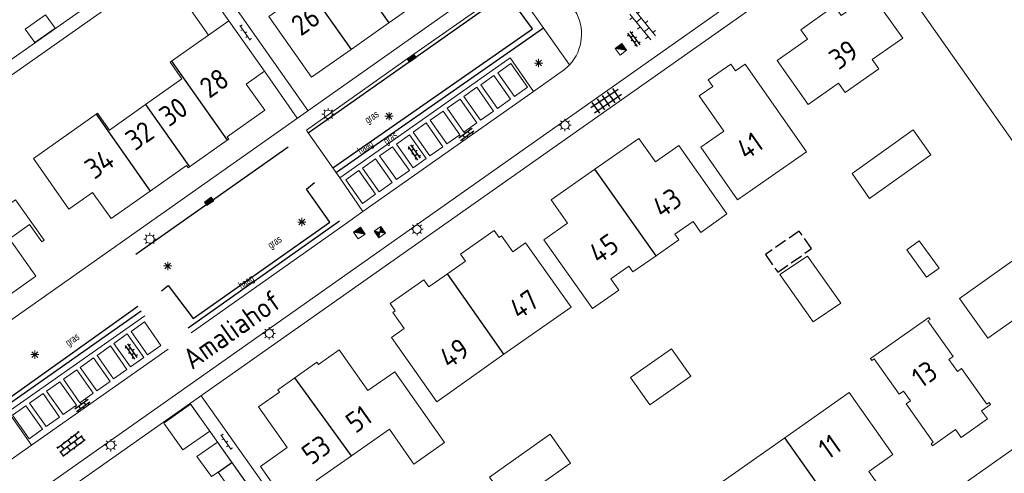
# Model space of a CAD drawing. Extents: x 168769 to 512904, y 516715 to 1559940.
# Tile 269 of 299: x 171677 to 171796, y 519650 to 519705. Entities that reach past the tile are written whole.
import ezdxf

# ---------------------------------------------------------------- set-up
doc = ezdxf.new("R2010")
doc.units = 0
doc.header["$MEASUREMENT"] = 0
doc.linetypes.add('OVERBOUW', pattern=[2, 1.5, -0.5])
doc.layers.get('0').update_dxf_attribs({"linetype": 'CONTINUOUS'})
for name, color, linetype, lineweight in [('B01_HOOFDGEBOUW', 10, 'CONTINUOUS', 0), ('B02_bijgebouw', 12, 'CONTINUOUS', 0), ('B07_scheidingsmuur', 14, 'CONTINUOUS', 25), ('B16_LUIFEL', 6, 'OVERBOUW', 25), ('Q21_LANTAARNPAAL', 7, 'CONTINUOUS', 18), ('Q26_BOOM', 7, 'CONTINUOUS', 18), ('Q722_RIOOLPUT_RWA', 5, 'CONTINUOUS', 18), ('Q723_RIOOLPUT_DWA', 32, 'CONTINUOUS', 18), ('Q96_STRAATKOLK', 7, 'CONTINUOUS', 0), ('S02_symb_open_verh', 7, 'CONTINUOUS', 13), ('V00_kant_verharding', 252, 'CONTINUOUS', 0), ('V02_Kant_open_verh', 253, 'CONTINUOUS', 0), ('V03_kant_tegel_verh', 254, 'CONTINUOUS', 13), ('W00_KANT_WATER', 140, 'CONTINUOUS', 0)]:
    doc.layers.add(name, color=color, linetype=linetype, lineweight=lineweight)
for name, color, linetype in [('S02_Klinkers', 7, 'CONTINUOUS'), ('S03_symb_tegel_verh', 7, 'CONTINUOUS'), ('S03_Tegels', 7, 'CONTINUOUS'), ('T10_cultuurscheiding', 3, 'CONTINUOUS'), ('T30_Molgoot', 7, 'CONTINUOUS'), ('Z02_Huisnummer', 253, 'CONTINUOUS'), ('Z06_STRAATNAAM', 7, 'CONTINUOUS')]:
    doc.layers.add(name, color=color, linetype=linetype)
doc.styles.add('ISOCP', font='isocp.shx', dxfattribs={"height": 1.8})
doc.styles.get("Standard").update_dxf_attribs({"font": 'ISOB.SHX'})

# ---------------------------------------------------------------- blocks, each defined once
blk = doc.blocks.new('S026')
for p, q in [((0, 0), (4.4, 0)), ((0.2, 0.5), (0.2, 0)), ((1.2, 0), (1.2, -0.5)), ((2.2, 0.5), (2.2, 0)), ((3.2, 0), (3.2, -0.5)), ((4.2, 0.5), (4.2, 0))]:
    blk.add_line(p, q)
blk = doc.blocks.new('S03')
for p, q in [((0, 1.2), (6.7, 1.2)), ((0, 0), (6.7, 0)), ((0.2, 1.2), (0.2, 0)), ((1.25, 1.5), (1.25, 1.2)), ((1.25, 0), (1.25, -1.2)), ((2.3, 1.2), (2.3, 0)), ((3.35, 1.5), (3.35, 1.2)), ((3.35, 0), (3.35, -1.2)), ((4.4, 1.2), (4.4, 0)), ((5.45, 1.5), (5.45, 1.2)), ((5.45, 0), (5.45, -1.2)), ((6.5, 1.2), (6.5, 0)), ((0, -1.2), (6.7, -1.2)), ((0.2, -1.2), (0.2, -1.5)), ((2.3, -1.2), (2.3, -1.5)), ((4.4, -1.2), (4.4, -1.5)), ((6.5, -1.2), (6.5, -1.5))]:
    blk.add_line(p, q)
blk = doc.blocks.new('Q21')
at = {"color": 0}
for points in [[(-1.5, 0), (-1, 0)], [(-1.06, 1.06), (-0.71, 0.71)], [(0, 1.5), (0, 1)], [(1.06, 1.06), (0.71, 0.71)], [(1.5, 0), (1, 0)], [(-1.06, -1.06), (-0.71, -0.71)], [(0, -1.5), (0, -1)], [(1.06, -1.06), (0.71, -0.71)]]:
    blk.add_lwpolyline(points, dxfattribs=at)
blk.add_circle((0, 0), 1, dxfattribs=at)
blk = doc.blocks.new('Q722')
for points in [[(-1, 1), (1, -1)], [(-1, -1), (1, -1), (1, 1), (-1, 1), (-1, -1)], [(-0.8, 0.8), (-1, 0.8)], [(-0.6, 0.6), (-1, 0.6)], [(-0.4, 0.4), (-1, 0.4)], [(-0.2, 0.2), (-1, 0.2)], [(-1, 0), (0, 0)], [(0.2, -0.2), (-1, -0.2)], [(0.4, -0.4), (-1, -0.4)], [(0.6, -0.6), (-1, -0.6)], [(0.8, -0.8), (-1, -0.8)]]:
    blk.add_lwpolyline(points)
blk = doc.blocks.new('Q723')
for points in [[(-1, 1), (1, -1)], [(-1, -1), (1, 1)], [(-1, -1), (1, -1), (1, 1), (-1, 1), (-1, -1)], [(0.8, 0.8), (-0.8, 0.8)], [(0.6, 0.6), (-0.6, 0.6)], [(0.4, 0.4), (-0.4, 0.4)], [(0.2, 0.2), (-0.2, 0.2)], [(0.8, -0.8), (-0.8, -0.8)], [(0.6, -0.6), (-0.6, -0.6)], [(0.4, -0.4), (-0.4, -0.4)], [(0.2, -0.2), (-0.2, -0.2)]]:
    blk.add_lwpolyline(points)
blk = doc.blocks.new('Q96')
for p, q in [((-1, 0.88), (1, 0.88)), ((-1, 0.75), (1, 0.75)), ((-1, 0.63), (1, 0.63)), ((-1, 0.5), (1, 0.5)), ((-1, 0.38), (1, 0.38)), ((-1, 0.25), (1, 0.25)), ((-1, 0.12), (1, 0.12))]:
    blk.add_line(p, q)
at = {"color": 0}
blk.add_lwpolyline([(1, 1), (1, 0), (-1, 0), (-1, 1), (1, 1)], dxfattribs=at)
blk = doc.blocks.new('KLINKERS6')
for points in [[(-4, 0.75), (4, 0.75)], [(-3, 0.75), (-3, 1.6)], [(-1.5, -0.75), (-1.5, 0.75)], [(0, 0.75), (0, 1.6)], [(1.5, -0.75), (1.5, 0.75)], [(3, 0.75), (3, 1.6)], [(-4, -0.75), (4, -0.75)], [(-3, -1.6), (-3, -0.75)], [(0, -1.6), (0, -0.75)], [(3, -1.6), (3, -0.75)]]:
    blk.add_lwpolyline(points)
blk = doc.blocks.new('TEGELS6')
for points in [[(-4, 0.75), (4, 0.75)], [(-3, -1.6), (-3, 1.6)], [(-1.5, -1.6), (-1.5, 1.6)], [(0, -1.6), (0, 1.6)], [(1.5, -1.6), (1.5, 1.6)], [(3, -1.6), (3, 1.6)], [(-4, -0.75), (4, -0.75)]]:
    blk.add_lwpolyline(points)
blk = doc.blocks.new('Q26')
at = {"color": 0}
for p, q in [((-1, 0), (1, 0)), ((-0.7, 0.7), (0.7, -0.7)), ((0.7, 0.7), (-0.7, -0.7)), ((0, 1), (0, -1))]:
    blk.add_line(p, q, dxfattribs=at)

msp = doc.modelspace()

# ---------------------------------------------------------------- linework, layer by layer
at = {"layer": 'B01_HOOFDGEBOUW'}
for points in [[(171711.8, 519708.91), (171707.01, 519705.53), (171712.2, 519698.16), (171717, 519701.53)], [(171721.58, 519704.76), (171726.15, 519707.97)], [(171695.19, 519700.1), (171702.16, 519705.01), (171706.48, 519698.88), (171704.26, 519697.32), (171706.51, 519694.13), (171701.95, 519690.91), (171702.14, 519690.64), (171701.94, 519690.51)], [(171717, 519701.53), (171721.58, 519704.76)], [(171692.05, 519694.83), (171696.46, 519697.93), (171695.02, 519699.98), (171695.19, 519700.1)], [(171686.04, 519693.64), (171686.22, 519693.77), (171687.66, 519691.73), (171692.05, 519694.83)], [(171692.6, 519684.32), (171687.85, 519680.98), (171685.6, 519684.16), (171682.73, 519682.13), (171678.42, 519688.27), (171686.04, 519693.64)], [(171701.94, 519690.51), (171697.37, 519687.28)], [(171754.04, 519676.47), (171756.81, 519678.41), (171756.33, 519679.09), (171758.53, 519680.63), (171759.46, 519679.3), (171762.65, 519681.54), (171756.82, 519689.87), (171753.96, 519687.86), (171751.95, 519690.72), (171746.62, 519686.99)], [(171697.37, 519687.28), (171697.2, 519687.16), (171697.01, 519687.43), (171692.6, 519684.32)], [(171746.62, 519686.99), (171741.3, 519683.26), (171743.3, 519680.41), (171740.42, 519678.39), (171746.31, 519670.04), (171749.51, 519672.28), (171748.55, 519673.65), (171750.75, 519675.18), (171751.22, 519674.5), (171754.04, 519676.47)], [(171665.45, 519671.97), (171669.36, 519666.41), (171674.66, 519670.13), (171674.19, 519670.8), (171678.71, 519673.97), (171675.51, 519678.53), (171677.96, 519680.26), (171679.44, 519678.15), (171679.74, 519678.36), (171676.27, 519683.25), (171669.04, 519678.14), (171669.38, 519677.65), (171668.56, 519677.08), (171669.93, 519675.12), (171665.45, 519671.97)], [(171728.71, 519674.28), (171730.89, 519675.81), (171730.28, 519676.67), (171734.37, 519679.55), (171734.98, 519678.69), (171735.26, 519678.89), (171736.64, 519676.93), (171738.2, 519678.02), (171743.71, 519670.24), (171735.57, 519664.5)], [(171735.57, 519664.5), (171727.41, 519658.73), (171721.91, 519666.53), (171723.46, 519667.62), (171722.07, 519669.58), (171722.36, 519669.79), (171721.75, 519670.66), (171725.84, 519673.53), (171726.44, 519672.68), (171728.71, 519674.28)], [(171710.18, 519661.64), (171712.85, 519663.53), (171713.04, 519663.26), (171715.56, 519665.04), (171719.04, 519660.09), (171722.3, 519662.38), (171728.36, 519653.79), (171724.64, 519651.16), (171721.66, 519655.4), (171717.07, 519652.17)], [(171710.18, 519661.64), (171708.1, 519660.17), (171708.29, 519659.9), (171705.77, 519658.12), (171709.25, 519653.17), (171706, 519650.88), (171710.66, 519644.25), (171714.37, 519646.87), (171712.77, 519649.15), (171717.07, 519652.17)], [(171776.76, 519644.37), (171781.62, 519647.82), (171779.88, 519650.27), (171782.8, 519652.34), (171777.51, 519659.86), (171769.68, 519654.35)], [(171769.68, 519654.35), (171761.8, 519648.8), (171766.95, 519641.08), (171769.87, 519643.15), (171771.6, 519640.71), (171776.76, 519644.37)]]:
    msp.add_lwpolyline(points, dxfattribs=at)
for points in [[(171781.11, 519699.15), (171780.3, 519700.29), (171783.99, 519702.88), (171780.2, 519708.25), (171776.52, 519705.66), (171775.71, 519706.8), (171771.62, 519703.92), (171772.43, 519702.77), (171768.75, 519700.18), (171772.51, 519694.83), (171776.2, 519697.42), (171777.01, 519696.27)], [(171772.3, 519689.09), (171764.86, 519699.75), (171763.67, 519698.92), (171763.1, 519699.74), (171760.36, 519697.83), (171760.93, 519697.01), (171759.29, 519695.87), (171762.26, 519691.6), (171759.48, 519689.66), (171763.94, 519683.26)], [(171809.21, 519667.36), (171806.03, 519665.11), (171806.17, 519664.91), (171804.66, 519663.84), (171804.52, 519664.04), (171802.15, 519662.37), (171797.62, 519668.78), (171794.31, 519666.45), (171790.89, 519671.29), (171801.26, 519678.63)], [(171787.32, 519668.74), (171787.05, 519668.55), (171790.1, 519664.24), (171789.58, 519663.87), (171790.63, 519662.39), (171791.15, 519662.76), (171794.21, 519658.45), (171794.48, 519658.64), (171794.65, 519658.39), (171793.58, 519657.64), (171794.28, 519656.65), (171791.1, 519654.39), (171790.41, 519655.37), (171787.61, 519653.39), (171787.44, 519653.63), (171787.71, 519653.83), (171784.41, 519658.47), (171784.93, 519658.85), (171784.1, 519660.02), (171783.58, 519659.65), (171780.53, 519663.94), (171780.26, 519663.75), (171780.1, 519663.99), (171787.15, 519668.98)]]:
    msp.add_lwpolyline(points, close=True, dxfattribs=at)
at = {"layer": 'B02_bijgebouw'}
for points in [[(171694.07, 519711.31), (171699.7, 519703.27), (171702.16, 519705.01), (171696.49, 519713.02), (171694.07, 519711.31)], [(171753.29, 519658.34), (171758.28, 519661.83), (171755.93, 519665.15), (171750.94, 519661.66), (171753.29, 519658.34)], [(171733.82, 519649.57), (171741.17, 519654.78), (171743.65, 519651.26), (171736.3, 519646.08)]]:
    msp.add_lwpolyline(points, close=True, dxfattribs=at)
for points in [[(171677.41, 519703.98), (171679.89, 519705.73), (171681.07, 519704.1), (171678.59, 519702.36), (171677.41, 519703.98)], [(171777.85, 519686.47), (171779.97, 519683.42), (171787.39, 519688.7), (171785.27, 519691.75), (171777.85, 519686.47)], [(171784.5, 519677.17), (171786.9, 519673.88), (171788.42, 519674.97), (171786.01, 519678.26), (171784.5, 519677.17)], [(171773.13, 519668.45), (171776.48, 519670.7), (171772.44, 519676.41), (171769.09, 519674.17), (171773.13, 519668.45)], [(171694.27, 519656.13), (171696.59, 519652.88), (171699.84, 519655.18), (171697.52, 519658.43), (171694.27, 519656.13)], [(171698.29, 519652.09), (171700.04, 519649.64), (171700.86, 519650.19), (171702.54, 519647.85), (171704.19, 519649.01), (171700.78, 519653.84), (171698.29, 519652.09)]]:
    msp.add_lwpolyline(points, dxfattribs=at)
at = {"layer": 'B07_scheidingsmuur'}
msp.add_line((171776.76, 519644.37), (171769.68, 519654.35), dxfattribs=at)
for points in [[(171714.99, 519714.11), (171721.58, 519704.76)], [(171711.8, 519708.91), (171717, 519701.53)], [(171695.19, 519700.1), (171701.94, 519690.51)], [(171692.05, 519694.83), (171697.37, 519687.28)], [(171686.04, 519693.64), (171692.6, 519684.32)], [(171754.04, 519676.47), (171746.62, 519686.99)], [(171735.57, 519664.5), (171728.71, 519674.28)], [(171717.07, 519652.17), (171710.18, 519661.64)], [(171700.86, 519650.19), (171702.53, 519651.37)]]:
    msp.add_lwpolyline(points, dxfattribs=at)
at = {"layer": 'B16_LUIFEL'}
msp.add_lwpolyline([(171772.92, 519677.33), (171771.42, 519679.45), (171767.32, 519676.6), (171768.82, 519674.47), (171772.92, 519677.33)], dxfattribs=at)
at = {"layer": 'T10_cultuurscheiding'}
for points in [[(171714.78, 519687.16), (171739.05, 519704.03), (171735.87, 519708.37)], [(171740.39, 519704.09), (171715.23, 519686.58)], [(171693.99, 519672.2), (171694.79, 519672.84), (171697.81, 519668.83), (171714.43, 519680.56), (171711.59, 519684.56), (171712.55, 519685.36)], [(171715.61, 519680.66), (171697.2, 519667.68)], [(171668.31, 519661.14), (171671.67, 519656.48), (171691.11, 519670.34)], [(171691.53, 519669.73), (171670.97, 519655.33)]]:
    msp.add_lwpolyline(points, dxfattribs=at)
at = {"layer": 'T30_Molgoot'}
for points in [[(171711.8, 519691.41), (171736.88, 519709.09)], [(171690.86, 519676.64), (171709.35, 519689.68)]]:
    msp.add_lwpolyline(points, dxfattribs=at)
at = {"layer": 'V00_kant_verharding'}
for p, q in [((171698.78, 519659.46), (171707.01, 519647.84)), ((171705.7, 519646.92), (171697.47, 519658.54))]:
    msp.add_line(p, q, dxfattribs=at)
for points in [[(171702.16, 519705.01), (171696.49, 519713.02), (171672.73, 519696.28), (171672.73, 519696.28), (171671.84, 519697.6), (171697.86, 519715.88), (171683.91, 519735.67), (171653.33, 519714.13), (171637.49, 519702.89), (171666.28, 519662.06)], [(171699.07, 519716.74), (171709.52, 519724.1), (171710.44, 519722.83), (171697.81, 519713.92), (171711.76, 519694.12)], [(171710.44, 519693.19), (171706.48, 519698.88)]]:
    msp.add_lwpolyline(points, dxfattribs=at)
at = {"layer": 'V02_Kant_open_verh'}
msp.add_line((171678.19, 519653.46), (171694.78, 519665.13), dxfattribs=at)
for points in [[(171748.86, 519712.32), (171749.14, 519711.93), (171768.08, 519725.28), (171776.08, 519713.91), (171678.24, 519644.99), (171680.38, 519641.99)], [(171734.33, 519712.72), (171735.59, 519710.92), (171666.28, 519662.06)], [(171738.43, 519696.93), (171736.4, 519699.81), (171734.83, 519698.68), (171736.86, 519695.8), (171738.43, 519696.93)], [(171736.38, 519695.48), (171734.35, 519698.36), (171732.77, 519697.23), (171734.8, 519694.35), (171736.38, 519695.48)], [(171734.31, 519694.04), (171732.28, 519696.92), (171730.7, 519695.79), (171732.73, 519692.92), (171734.31, 519694.04)], [(171697.58, 519667.1), (171716, 519680.11), (171718.44, 519681.84), (171739.15, 519696.41)], [(171732.28, 519692.62), (171730.25, 519695.49), (171728.68, 519694.37), (171730.71, 519691.49), (171732.28, 519692.62)], [(171730.21, 519691.16), (171728.19, 519694.04), (171726.61, 519692.91), (171728.64, 519690.04), (171730.21, 519691.16)], [(171728.16, 519689.71), (171726.13, 519692.59), (171724.55, 519691.46), (171726.58, 519688.58), (171728.16, 519689.71)], [(171726.12, 519688.27), (171724.09, 519691.15), (171722.51, 519690.02), (171724.54, 519687.15), (171726.12, 519688.27)], [(171724.08, 519686.83), (171722.05, 519689.71), (171720.47, 519688.58), (171722.5, 519685.71), (171724.08, 519686.83)], [(171722.01, 519685.37), (171719.98, 519688.25), (171718.4, 519687.12), (171720.43, 519684.24), (171722.01, 519685.37)], [(171719.97, 519683.94), (171717.94, 519686.81), (171716.36, 519685.69), (171718.39, 519682.81), (171719.97, 519683.94)], [(171693.9, 519665.58), (171691.9, 519668.43), (171690.28, 519667.28), (171692.29, 519664.43), (171693.9, 519665.58)], [(171691.84, 519664.11), (171689.83, 519666.97), (171688.21, 519665.82), (171690.22, 519662.96), (171691.84, 519664.11)], [(171689.78, 519662.66), (171687.77, 519665.52), (171686.15, 519664.37), (171688.16, 519661.51), (171689.78, 519662.66)], [(171687.73, 519661.21), (171685.73, 519664.06), (171684.11, 519662.91), (171686.11, 519660.06), (171687.73, 519661.21)], [(171685.68, 519659.76), (171683.68, 519662.61), (171682.06, 519661.47), (171684.06, 519658.61), (171685.68, 519659.76)], [(171683.64, 519658.32), (171681.63, 519661.17), (171680.02, 519660.02), (171682.02, 519657.17), (171683.64, 519658.32)], [(171681.59, 519656.86), (171679.59, 519659.72), (171677.97, 519658.57), (171679.97, 519655.72), (171681.59, 519656.86)], [(171679.51, 519655.4), (171677.5, 519658.25), (171675.88, 519657.1), (171677.89, 519654.25), (171679.51, 519655.4)]]:
    msp.add_lwpolyline(points, dxfattribs=at)
for points in [[(171746.99, 519710.97), (171748.06, 519709.44, 0.386658), (171755.07, 519707.73), (171756.11, 519708.42), (171753.24, 519712.47), (171767.65, 519722.58), (171770.5, 519718.53), (171773.41, 519714.39), (171677.87, 519647.04, 0.39493), (171676.36, 519640), (171676.78, 519639.43), (171677.47, 519638.45), (171679.33, 519639.79)], [(171718.44, 519681.84), (171715.62, 519685.93), (171711.8, 519691.41), (171711.59, 519691.71), (171724.23, 519700.65), (171736.69, 519709.39), (171736.88, 519709.09), (171743.54, 519699.66, 0.333757), (171744.18, 519706.26), (171740.86, 519711.01)], [(171715.62, 519685.93), (171736.32, 519700.48), (171739.15, 519696.41), (171742.93, 519699.1, 0.049198), (171743.54, 519699.66)], [(171667.91, 519652.02, 0.351834), (171674.25, 519650.76), (171674.93, 519651.17), (171678.19, 519653.46), (171675.34, 519657.51), (171691.94, 519669.18)]]:
    msp.add_lwpolyline(points, format="xyb", dxfattribs=at)
at = {"layer": 'V03_kant_tegel_verh'}
msp.add_lwpolyline([(171734.62, 519608.71), (171808.46, 519660.77), (171809.56, 519659.15), (171809.39, 519659.05)], dxfattribs=at)
at = {"layer": 'W00_KANT_WATER'}
msp.add_lwpolyline([(171816.32, 519663.48), (171777.07, 519719.2), (171776.88, 519719.47)], dxfattribs=at)

# ---------------------------------------------------------------- block references
at = {"layer": 'Q21_LANTAARNPAAL', "xscale": 0.5, "yscale": 0.5, "zscale": 0.5}
for p in [(171714.22, 519693.65), (171742.98, 519692.33), (171725.01, 519679.68), (171692.57, 519678.48), (171707.07, 519667.03), (171687.81, 519653.46)]:
    msp.add_blockref('Q21', p, dxfattribs=at)
at = {"layer": 'Q26_BOOM', "xscale": 0.5, "yscale": 0.5, "zscale": 0.5}
for p in [(171739.77, 519699.86), (171721.61, 519693.41), (171711.02, 519680.55), (171694.74, 519675.22), (171678.6, 519664.46)]:
    msp.add_blockref('Q26', p, dxfattribs=at)
at = {"layer": 'Q722_RIOOLPUT_RWA'}
for p, xscale, yscale, zscale, rotation in [((171749.77, 519701.53), 0.5, 0.5, 0.5, 216.4648082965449), ((171718, 519679.22), 0.4999999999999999, 0.4999999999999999, 0.4999999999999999, 214.6854264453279)]:
    msp.add_blockref('Q722', p, dxfattribs=dict(at, xscale=xscale, yscale=yscale, zscale=zscale, rotation=rotation))
at = {"layer": 'Q723_RIOOLPUT_DWA', "xscale": 0.4999999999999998, "yscale": 0.4999999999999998, "zscale": 0.4999999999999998, "rotation": 124.975927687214}
msp.add_blockref('Q723', (171720.5, 519679.33), dxfattribs=at)
at = {"layer": 'Q96_STRAATKOLK', "xscale": 0.5, "yscale": 0.5, "zscale": 0.5}
for p, rotation in [((171724.23, 519700.65), 215.2506784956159), ((171699.62, 519683.27), 215.275019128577)]:
    msp.add_blockref('Q96', p, dxfattribs=dict(at, rotation=rotation))
at = {"layer": 'S02_Klinkers', "xscale": 0.25, "yscale": 0.25, "zscale": 0.25}
for p, rotation in [((171751.35, 519702.78), 126.1680913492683), ((171731, 519691.21), 35.44191891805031), ((171724.69, 519689.02), 124.7146220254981), ((171690.32, 519664.84), 124.7146220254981), ((171684.36, 519658.3), 35.44191891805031)]:
    msp.add_blockref('KLINKERS6', p, dxfattribs=dict(at, rotation=rotation))
at = {"layer": 'S02_symb_open_verh', "xscale": 0.5, "yscale": 0.5, "zscale": 0.25, "rotation": 309.0938588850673}
msp.add_blockref('KLINKERS6', (171752.42, 519704.49), dxfattribs=at)
at = {"layer": 'S02_symb_open_verh', "xscale": 0.5, "yscale": 0.5, "rotation": 304.5701348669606}
for p in [(171703.5, 519704.44), (171701.19, 519654.73)]:
    msp.add_blockref('S026', p, dxfattribs=at)
at = {"layer": 'S03_symb_tegel_verh', "xscale": 0.5, "yscale": 0.5, "zscale": 0.5, "rotation": 216.601692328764}
msp.add_blockref('S03', (171684.34, 519654.58), dxfattribs=at)
at = {"layer": 'S03_Tegels', "xscale": 0.5, "yscale": 0.5, "zscale": 0.25, "rotation": 34.12854707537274}
msp.add_blockref('TEGELS6', (171747.99, 519695.27), dxfattribs=at)

# ---------------------------------------------------------------- texts
at = {"layer": 'T10_cultuurscheiding', "width": 0.711111}
for s, p in [('gras', (171719.05, 519692.47)), ('gras', (171721.32, 519689.93)), ('haag', (171718.16, 519688.75)), ('gras', (171707.26, 519677.27)), ('haag', (171703.71, 519672.38)), ('gras', (171682.69, 519665.44))]:
    msp.add_text(s, height=0.9, rotation=34.5054, dxfattribs=at).set_placement(p)
at = {"layer": 'Z02_Huisnummer', "style": 'ISOCP'}
for s, rotation, p in [('26', 35.1779, (171710.9, 519703.06)), ('39', 35.2062, (171776.21, 519698.95)), ('28', 35.1779, (171699.78, 519695.49)), ('30', 35.1779, (171694.88, 519692.04)), ('32', 35.1779, (171690.77, 519689.14)), ('41', 35.2062, (171764.98, 519687.99)), ('34', 35.1779, (171685.83, 519685.66)), ('43', 35.2062, (171754.75, 519680.94)), ('45', 35.2062, (171747.04, 519675.36)), ('47', 35.2062, (171737.39, 519668.61)), ('49', 35.2062, (171728.88, 519662.65)), ('13', 35.2062, (171786.25, 519660.28)), ('51', 35.2062, (171717.53, 519654.81)), ('53', 35.2062, (171712.18, 519650.97)), ('11', 35.2062, (171774.92, 519651.62))]:
    msp.add_text(s, height=2.5, rotation=rotation, dxfattribs=at).set_placement(p)
at = {"layer": 'Z06_STRAATNAAM', "style": 'ISOCP'}
msp.add_text('Amaliahof', height=2.5, rotation=35.3006, dxfattribs=at).set_placement((171697.7, 519662.55))

doc.saveas('drawing.dxf')
